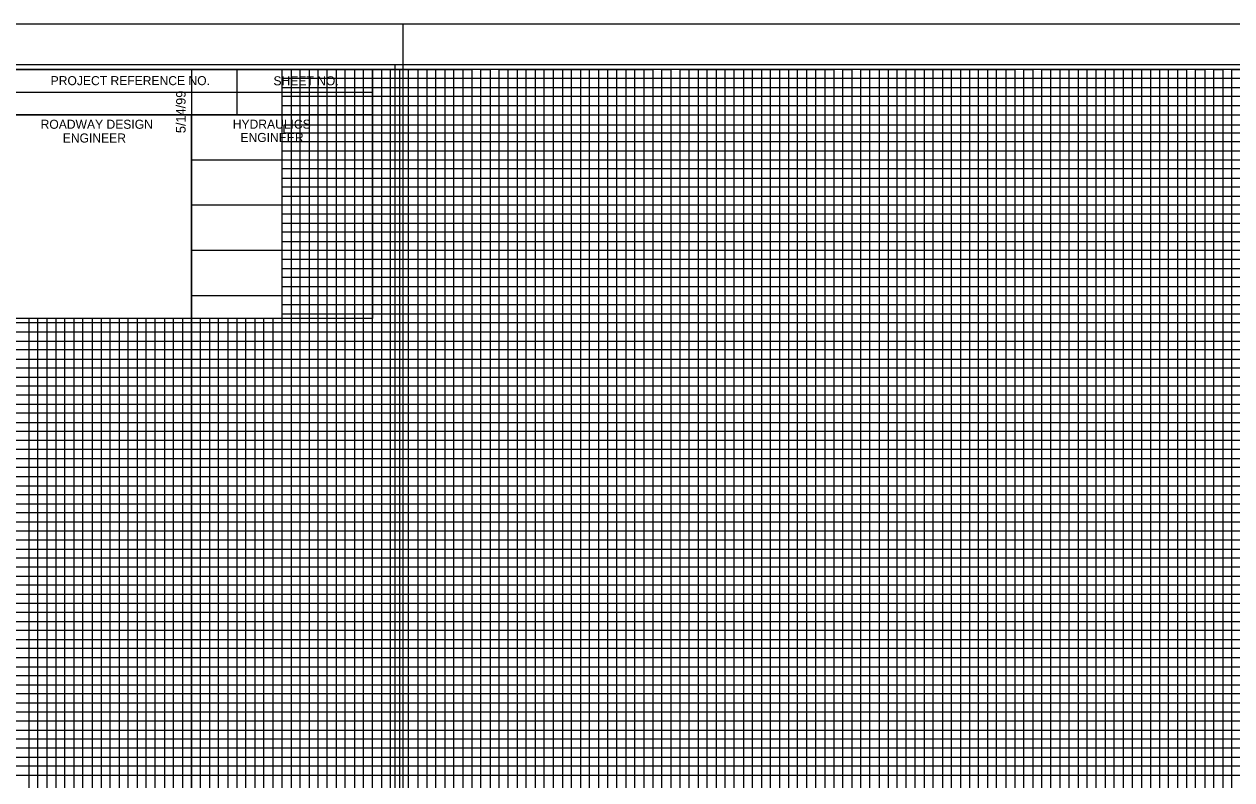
# Model space of a CAD drawing. Extents: x 2345490 to 2436403, y 465165 to 573888.
# Drawn here: x 2412153 to 2412820, y 553912 to 554329 of the extents above; entities that cross this region are included whole.
import ezdxf

# ---------------------------------------------------------------- set-up
doc = ezdxf.new("R2010")
doc.units = 0
for name, color, linetype in [('Old_Level_1', 7, 'Continuous'), ('Old_Level_18', 7, 'Continuous'), ('Old_Level_40', 7, 'Continuous'), ('Old_Level_41', 7, 'Continuous'), ('Old_Level_42', 7, 'Continuous'), ('Old_Level_43', 7, 'Continuous'), ('Old_Level_44', 7, 'Continuous'), ('Old_Level_50', 7, 'Continuous'), ('Old_Level_51', 7, 'Continuous'), ('Old_Level_52', 7, 'Continuous'), ('Old_Level_53', 7, 'Continuous')]:
    doc.layers.add(name, color=color, linetype=linetype)

msp = doc.modelspace()

# ---------------------------------------------------------------- linework, layer by layer
at = {"layer": 'Old_Level_1'}
msp.add_line((2412357.825, 554306.7345), (2412357.825, 554306.7345), dxfattribs=at)
at = {"layer": 'Old_Level_18'}
for points in [[(2412345.325, 554304.1845), (2410845.325, 554304.1845), (2410845.325, 553254.1845), (2412345.325, 553254.1845)], [(2413745.325, 554304.1845), (2412245.325, 554304.1845), (2412245.325, 553254.1845), (2413745.325, 553254.1845)]]:
    msp.add_lwpolyline(points, close=True, dxfattribs=at)
at = {"layer": 'Old_Level_40'}
for p, q in [((2412270.325, 554304.1345), (2412270.325, 554279.1345)), ((2412145.275, 554291.6345), (2412345.325, 554291.6345)), ((2412245.325, 554279.1345), (2412245.325, 554166.6845))]:
    msp.add_line(p, q, dxfattribs=at)
for points in [[(2412145.275, 554304.1845), (2412345.325, 554304.1845), (2412345.325, 554279.1345), (2412145.275, 554279.1345)], [(2412145.275, 554279.1345), (2412245.325, 554279.1345), (2412245.325, 554166.6345), (2412145.275, 554166.6345)], [(2412245.325, 554279.1345), (2412345.325, 554279.1345), (2412345.325, 554166.6345), (2412245.325, 554166.6345)]]:
    msp.add_lwpolyline(points, close=True, dxfattribs=at)
at = {"layer": 'Old_Level_41'}
for points in [[(2412145.325, 554304.1845), (2412171.625, 554304.1845)], [(2412245.325, 554304.1845), (2412295.325, 554304.1845), (2412295.325, 553279.1845), (2412345.325, 553279.1845), (2412345.325, 554304.1845), (2412395.325, 554304.1845), (2412395.325, 553279.1845), (2412445.325, 553279.1845), (2412445.325, 554304.1845), (2412495.325, 554304.1845), (2412495.325, 553279.1845), (2412545.325, 553279.1845), (2412545.325, 554304.1845), (2412595.325, 554304.1845), (2412595.325, 553279.1845), (2412645.325, 553279.1845), (2412645.325, 554304.1845), (2412695.325, 554304.1845), (2412695.325, 553279.1845), (2412745.325, 553279.1845), (2412745.325, 554304.1845), (2412795.325, 554304.1845), (2412795.325, 553279.1845), (2412845.325, 553279.1845)], [(2412320.325, 553279.1845), (2412320.325, 554304.1845), (2412370.325, 554304.1845), (2412370.325, 553279.1845), (2412420.325, 553279.1845), (2412420.325, 554304.1845), (2412470.325, 554304.1845), (2412470.325, 553279.1845), (2412520.325, 553279.1845), (2412520.325, 554304.1845), (2412570.325, 554304.1845), (2412570.325, 553279.1845), (2412620.325, 553279.1845), (2412620.325, 554304.1845), (2412670.325, 554304.1845), (2412670.325, 553279.1845), (2412720.325, 553279.1845), (2412720.325, 554304.1845), (2412770.325, 554304.1845), (2412770.325, 553279.1845), (2412820.325, 553279.1845), (2412820.325, 554304.1845), (2412870.325, 554304.1845)], [(2412245.325, 554254.1845), (2413545.275, 554254.1845)], [(2412145.275, 554204.1845), (2410845.325, 554204.1845), (2410845.325, 554154.1345), (2412345.325, 554154.1345)], [(2413545.275, 554204.1845), (2412245.325, 554204.1845), (2412245.325, 554154.1345), (2413745.325, 554154.1345)], [(2412345.325, 554129.1845), (2410845.325, 554129.1845), (2410845.325, 554179.1845), (2412145.275, 554179.1845)], [(2413745.325, 554129.1845), (2412245.325, 554129.1845), (2412245.325, 554179.1845), (2413545.275, 554179.1845)], [(2412170.325, 554166.6345), (2412170.325, 553279.1845), (2412220.325, 553279.1845), (2412220.325, 554166.6345)], [(2412270.325, 554166.6345), (2412270.325, 553279.1845)], [(2412345.325, 554104.1845), (2410845.325, 554104.1845), (2410845.325, 554054.1845), (2412345.325, 554054.1845)], [(2413745.325, 554104.1845), (2412245.325, 554104.1845), (2412245.325, 554054.1845), (2413745.325, 554054.1845)], [(2412345.325, 554029.1845), (2410845.325, 554029.1845), (2410845.325, 554079.1845), (2412345.325, 554079.1845)], [(2413745.325, 554029.1845), (2412245.325, 554029.1845), (2412245.325, 554079.1845), (2413745.325, 554079.1845)], [(2412345.325, 554004.1845), (2410845.325, 554004.1845), (2410845.325, 553954.1845), (2412345.325, 553954.1845)], [(2413745.325, 554004.1845), (2412245.325, 554004.1845), (2412245.325, 553954.1845), (2413745.325, 553954.1845)]]:
    msp.add_lwpolyline(points, dxfattribs=at)
at = {"layer": 'Old_Level_42'}
for points in [[(2413545.275, 554229.1845), (2412245.425, 554229.1845), (2412245.425, 554279.1345), (2413545.275, 554279.1345)], [(2412195.325, 554166.6345), (2412195.325, 553279.1845), (2412245.325, 553279.1845), (2412245.325, 554166.6345)], [(2412295.325, 554166.6345), (2412295.325, 553279.1845), (2412345.325, 553279.1845)], [(2412345.325, 553929.1845), (2410845.325, 553929.1845), (2410845.325, 553979.1845), (2412345.325, 553979.1845)], [(2413745.325, 553929.1845), (2412245.325, 553929.1845), (2412245.325, 553979.1845), (2413745.325, 553979.1845)]]:
    msp.add_lwpolyline(points, dxfattribs=at)
at = {"layer": 'Old_Level_43'}
for p, q in [((2412295.325, 554124.1845), (2410895.325, 554124.1845)), ((2410895.325, 554119.1845), (2412295.325, 554119.1845)), ((2413695.325, 554124.1845), (2412295.325, 554124.1845)), ((2412295.325, 554124.1845), (2412295.325, 554119.1845)), ((2412295.325, 554119.1845), (2413695.325, 554119.1845)), ((2412295.325, 554099.1845), (2410895.325, 554099.1845)), ((2413695.325, 554099.1845), (2412295.325, 554099.1845))]:
    msp.add_line(p, q, dxfattribs=at)
for points in [[(2412300.325, 554304.1845), (2412305.325, 554304.1845), (2412310.325, 554304.1845), (2412315.325, 554304.1845), (2412325.325, 554304.1845), (2412292.275, 554304.1845), (2412297.275, 554304.1845), (2412255.325, 554304.1845), (2412260.325, 554304.1845), (2412265.325, 554304.1845), (2412275.325, 554304.1845), (2412280.325, 554304.1845), (2412285.325, 554304.1845), (2412290.325, 554304.1845), (2412300.325, 554304.1845), (2412300.325, 553279.1845)], [(2413545.275, 554299.1845), (2412295.325, 554299.1845), (2412295.325, 554294.1845), (2413545.275, 554294.1845)], [(2412305.325, 553279.1845), (2412305.325, 554304.1845), (2412310.325, 554304.1845), (2412310.325, 553279.1845)], [(2412315.325, 553279.1845), (2412315.325, 554304.1845), (2412325.325, 554304.1845), (2412325.325, 553279.1845)], [(2412330.325, 553279.1845), (2412330.325, 554304.1845), (2412335.325, 554304.1845), (2412335.325, 553279.1845)], [(2412340.325, 553279.1845), (2412340.325, 554304.1845), (2412350.325, 554304.1845), (2412350.325, 553279.1845)], [(2412355.325, 553279.1845), (2412355.325, 554304.1845), (2412360.325, 554304.1845), (2412360.325, 553279.1845)], [(2412365.325, 553279.1845), (2412365.325, 554304.1845), (2412375.325, 554304.1845), (2412375.325, 553279.1845)], [(2412380.325, 553279.1845), (2412380.325, 554304.1845), (2412385.325, 554304.1845), (2412385.325, 553279.1845)], [(2412390.325, 553279.1845), (2412390.325, 554304.1845), (2412400.325, 554304.1845), (2412400.325, 553279.1845)], [(2412405.325, 553279.1845), (2412405.325, 554304.1845), (2412410.325, 554304.1845), (2412410.325, 553279.1845)], [(2412415.325, 553279.1845), (2412415.325, 554304.1845), (2412425.325, 554304.1845), (2412425.325, 553279.1845)], [(2412430.325, 553279.1845), (2412430.325, 554304.1845), (2412435.325, 554304.1845), (2412435.325, 553279.1845)], [(2412440.325, 553279.1845), (2412440.325, 554304.1845), (2412450.325, 554304.1845), (2412450.325, 553279.1845)], [(2412455.325, 553279.1845), (2412455.325, 554304.1845), (2412460.325, 554304.1845), (2412460.325, 553279.1845)], [(2412465.325, 553279.1845), (2412465.325, 554304.1845), (2412475.325, 554304.1845), (2412475.325, 553279.1845)], [(2412480.325, 553279.1845), (2412480.325, 554304.1845), (2412485.325, 554304.1845), (2412485.325, 553279.1845)], [(2412490.325, 553279.1845), (2412490.325, 554304.1845), (2412500.325, 554304.1845), (2412500.325, 553279.1845)], [(2412505.325, 553279.1845), (2412505.325, 554304.1845), (2412505.325, 554304.1845), (2412510.325, 554304.1845), (2412510.325, 553279.1845)], [(2412515.325, 553279.1845), (2412515.325, 554304.1845), (2412525.325, 554304.1845), (2412525.325, 553279.1845)], [(2412530.325, 553279.1845), (2412530.325, 554304.1845), (2412535.325, 554304.1845), (2412535.325, 553279.1845)], [(2412540.325, 553279.1845), (2412540.325, 554304.1845), (2412550.325, 554304.1845), (2412550.325, 553279.1845)], [(2412555.325, 553279.1845), (2412555.325, 554304.1845), (2412560.325, 554304.1845), (2412560.325, 553279.1845)], [(2412565.325, 553279.1845), (2412565.325, 554304.1845), (2412575.325, 554304.1845), (2412575.325, 553279.1845)], [(2412580.325, 553279.1845), (2412580.325, 554304.1845), (2412585.325, 554304.1845), (2412585.325, 553279.1845)], [(2412590.325, 553279.1845), (2412590.325, 554304.1845), (2412600.325, 554304.1845), (2412600.325, 553279.1845)], [(2412605.325, 553279.1845), (2412605.325, 554304.1845), (2412610.325, 554304.1845), (2412610.325, 553279.1845)], [(2412615.325, 553279.1845), (2412615.325, 554304.1845), (2412625.325, 554304.1845), (2412625.325, 553279.1845)], [(2412630.325, 554304.1845), (2412630.325, 553279.1845), (2412635.325, 553279.1845), (2412635.325, 554304.1845)], [(2412630.325, 554303.5845), (2412630.325, 553279.1845), (2412635.325, 553279.1845), (2412635.325, 554303.5845)], [(2412640.325, 553279.1845), (2412640.325, 554304.1845), (2412650.325, 554304.1845), (2412650.325, 553279.1845)], [(2412655.325, 553279.1845), (2412655.325, 554304.1845), (2412660.325, 554304.1845), (2412660.325, 553279.1845)], [(2412665.325, 553279.1845), (2412665.325, 554304.1845), (2412675.325, 554304.1845), (2412675.325, 553279.1845)], [(2412680.325, 553279.1845), (2412680.325, 554304.1845), (2412685.325, 554304.1845), (2412685.325, 553279.1845)], [(2412690.325, 553279.1845), (2412690.325, 554304.1845), (2412700.325, 554304.1845), (2412700.325, 553279.1845)], [(2412705.325, 553279.1845), (2412705.325, 554304.1845), (2412710.325, 554304.1845), (2412710.325, 553279.1845)], [(2412715.325, 553279.1845), (2412715.325, 554304.1845), (2412725.325, 554304.1845), (2412725.325, 553279.1845)], [(2412730.325, 553279.1845), (2412730.325, 554304.1845), (2412735.325, 554304.1845), (2412735.325, 553279.1845)], [(2412740.325, 553279.1845), (2412740.325, 554304.1845), (2412750.325, 554304.1845), (2412750.325, 553279.1845)], [(2412755.325, 553279.1845), (2412755.325, 554304.1845), (2412760.325, 554304.1845), (2412760.325, 553279.1845)], [(2412765.325, 553279.1845), (2412765.325, 554304.1845), (2412775.325, 554304.1845), (2412775.325, 553279.1845)], [(2412780.325, 554304.1845), (2412780.325, 553279.1845), (2412785.325, 553279.1845), (2412785.325, 554304.1845), (2412790.325, 554304.1845), (2412790.325, 553279.1845), (2412800.325, 553279.1845), (2412800.325, 554304.1845), (2412805.325, 554304.1845), (2412805.325, 553279.1845), (2412810.325, 553279.1845), (2412810.325, 554304.1845), (2412815.325, 554304.1845), (2412815.325, 553279.1845)], [(2413545.275, 554289.1845), (2412295.325, 554289.1845), (2412295.325, 554284.1845), (2413545.275, 554284.1845)], [(2413545.275, 554273.4345), (2412296.325, 554273.4345), (2412296.325, 554269.1845), (2413545.275, 554269.1845)], [(2413545.275, 554264.1845), (2412295.325, 554264.1845), (2412295.325, 554259.1845), (2413545.275, 554259.1845)], [(2413545.275, 554249.1845), (2412295.325, 554249.1845), (2412295.325, 554244.1845), (2413545.275, 554244.1845)], [(2413545.275, 554239.1845), (2412295.325, 554239.1845), (2412295.325, 554234.1845), (2413545.275, 554234.1845)], [(2413545.275, 554224.1845), (2412295.325, 554224.1845), (2412295.325, 554219.1845), (2413545.275, 554219.1845)], [(2413545.275, 554214.1845), (2412295.325, 554214.1845), (2412295.325, 554209.1845), (2413545.275, 554209.1845)], [(2413545.275, 554199.1845), (2412295.325, 554199.1845), (2412295.325, 554194.1845), (2413545.275, 554194.1845)], [(2413545.275, 554189.1845), (2412295.325, 554189.1845), (2412295.325, 554184.1845), (2413545.275, 554184.1845)], [(2413545.275, 554174.1845), (2412295.325, 554174.1845), (2412295.325, 554169.1845), (2413545.275, 554169.1845)], [(2412155.325, 554166.6345), (2412155.325, 553279.1845), (2412160.325, 553279.1845), (2412160.325, 554166.6345)], [(2412165.325, 554166.6345), (2412165.325, 553279.1845), (2412175.325, 553279.1845), (2412175.325, 554166.6345)], [(2412180.325, 554166.6345), (2412180.325, 553279.1845), (2412185.325, 553279.1845), (2412185.325, 554166.6345)], [(2412190.325, 554166.6345), (2412190.325, 553279.1845), (2412200.325, 553279.1845), (2412200.325, 554166.6345)], [(2412205.325, 554166.6345), (2412205.325, 553279.1845), (2412210.325, 553279.1845), (2412210.325, 554166.6345)], [(2412215.325, 554166.6345), (2412215.325, 553279.1845), (2412225.325, 553279.1845), (2412225.325, 554166.6345)], [(2412230.325, 554166.6345), (2412230.325, 553279.1845)], [(2412230.325, 553279.1845), (2412235.325, 553279.1845), (2412235.325, 554166.6345)], [(2412240.325, 554166.6345), (2412240.325, 553279.1845), (2412250.325, 553279.1845), (2412250.325, 554166.6345)], [(2412255.325, 554166.6345), (2412255.325, 553279.1845), (2412260.325, 553279.1845), (2412260.325, 554166.6345)], [(2412265.325, 554166.6345), (2412265.325, 553279.1845), (2412275.325, 553279.1845), (2412275.325, 554166.6345)], [(2412280.325, 554166.6345), (2412280.325, 553279.1845), (2412285.325, 553279.1845), (2412285.325, 554166.6345)], [(2412290.325, 554166.6345), (2412290.325, 553279.1845), (2412300.325, 553279.1845)], [(2412295.325, 554164.1845), (2410895.325, 554164.1845), (2410895.325, 554164.1845), (2410895.325, 554144.1845), (2412295.325, 554144.1845)], [(2410895.325, 554159.1845), (2412295.325, 554159.1845)], [(2413695.325, 554164.1845), (2412295.325, 554164.1845), (2412295.325, 554164.1845), (2412295.325, 554144.1845), (2413695.325, 554144.1845)], [(2412295.325, 554159.1845), (2413695.325, 554159.1845)], [(2412295.325, 554149.1845), (2410895.325, 554149.1845)], [(2413695.325, 554149.1845), (2412295.325, 554149.1845)], [(2412295.325, 554139.1845), (2410895.325, 554139.1845), (2410895.325, 554134.1845), (2412295.325, 554134.1845)], [(2413695.325, 554139.1845), (2412295.325, 554139.1845), (2412295.325, 554134.1845), (2413695.325, 554134.1845)], [(2412295.325, 554114.1845), (2410895.325, 554114.1845), (2410895.325, 554109.1845), (2412295.325, 554109.1845)], [(2413695.325, 554114.1845), (2412295.325, 554114.1845), (2412295.325, 554109.1845), (2413695.325, 554109.1845)], [(2412295.325, 554094.1845), (2410895.325, 554094.1845), (2410895.325, 554089.1845), (2412295.325, 554089.1845)], [(2413695.325, 554094.1845), (2412295.325, 554094.1845), (2412295.325, 554089.1845), (2413695.325, 554089.1845)], [(2412295.325, 554084.1845), (2410895.325, 554084.1845)], [(2413695.325, 554084.1845), (2412295.325, 554084.1845)], [(2410895.325, 554074.1845), (2412295.325, 554074.1845)], [(2412295.325, 554074.1845), (2413695.325, 554074.1845)], [(2412295.325, 554069.1845), (2410895.325, 554069.1845), (2410895.325, 554064.1845), (2412295.325, 554064.1845)], [(2413695.325, 554069.1845), (2412295.325, 554069.1845), (2412295.325, 554064.1845), (2413695.325, 554064.1845)], [(2412295.325, 554059.1845), (2410895.325, 554059.1845), (2410895.325, 554049.1845), (2412295.325, 554049.1845)], [(2413695.325, 554059.1845), (2412295.325, 554059.1845), (2412295.325, 554049.1845), (2413695.325, 554049.1845)], [(2412295.325, 554044.1845), (2410895.325, 554044.1845), (2410895.325, 554039.1845), (2412295.325, 554039.1845)], [(2413695.325, 554044.1845), (2412295.325, 554044.1845), (2412295.325, 554039.1845), (2413695.325, 554039.1845)], [(2412295.325, 554034.1845), (2410895.325, 554034.1845), (2410895.325, 554024.1845), (2412295.325, 554024.1845)], [(2413695.325, 554034.1845), (2412295.325, 554034.1845), (2412295.325, 554024.1845), (2413695.325, 554024.1845)], [(2412295.325, 554019.1845), (2410895.325, 554019.1845), (2410895.325, 554014.1845), (2412295.325, 554014.1845)], [(2413695.325, 554019.1845), (2412295.325, 554019.1845), (2412295.325, 554014.1845), (2413695.325, 554014.1845)], [(2412295.325, 554009.1845), (2410895.325, 554009.1845), (2410895.325, 553999.1845), (2412295.325, 553999.1845)], [(2413695.325, 554009.1845), (2412295.325, 554009.1845), (2412295.325, 553999.1845), (2413695.325, 553999.1845)], [(2412295.325, 553994.1845), (2410895.325, 553994.1845), (2410895.325, 553989.1845), (2412295.325, 553989.1845)], [(2413695.325, 553994.1845), (2412295.325, 553994.1845), (2412295.325, 553989.1845), (2413695.325, 553989.1845)], [(2412295.325, 553984.1845), (2410895.325, 553984.1845), (2410895.325, 553974.1845), (2412295.325, 553974.1845)], [(2413695.325, 553984.1845), (2412295.325, 553984.1845), (2412295.325, 553974.1845), (2413695.325, 553974.1845)], [(2412295.325, 553969.1845), (2410895.325, 553969.1845), (2410895.325, 553964.1845), (2412295.325, 553964.1845)], [(2413695.325, 553969.1845), (2412295.325, 553969.1845), (2412295.325, 553964.1845), (2413695.325, 553964.1845)], [(2412295.325, 553959.1845), (2410895.325, 553959.1845), (2410895.325, 553949.1845), (2412295.325, 553949.1845)], [(2413695.325, 553959.1845), (2412295.325, 553959.1845), (2412295.325, 553949.1845), (2413695.325, 553949.1845)], [(2412295.325, 553944.1845), (2410895.325, 553944.1845), (2410895.325, 553939.1845), (2412295.325, 553939.1845)], [(2413695.325, 553944.1845), (2412295.325, 553944.1845), (2412295.325, 553939.1845), (2413695.325, 553939.1845)], [(2412295.325, 553934.1845), (2410895.325, 553934.1845), (2410895.325, 553924.1845), (2412295.325, 553924.1845)], [(2413695.325, 553934.1845), (2412295.325, 553934.1845), (2412295.325, 553924.1845), (2413695.325, 553924.1845)], [(2412295.325, 553919.1845), (2410895.325, 553919.1845), (2410895.325, 553914.1845), (2412295.325, 553914.1845)], [(2413695.325, 553919.1845), (2412295.325, 553919.1845), (2412295.325, 553914.1845), (2413695.325, 553914.1845)]]:
    msp.add_lwpolyline(points, dxfattribs=at)
at = {"layer": 'Old_Level_50'}
msp.add_line((2412362.325, 554329.1845), (2412362.325, 554329.1845), dxfattribs=at)
for points in [[(2412357.825, 554306.7345), (2410691.325, 554306.7345), (2410691.325, 553251.6345), (2412357.825, 553251.6345)], [(2413757.825, 554306.7345), (2412091.325, 554306.7345), (2412091.325, 553251.6345), (2413757.825, 553251.6345)]]:
    msp.add_lwpolyline(points, close=True, dxfattribs=at)
at = {"layer": 'Old_Level_51'}
for points in [[(2412362.325, 554329.1845), (2410678.325, 554329.1845), (2410678.325, 553229.1845), (2412362.325, 553229.1845)], [(2413762.325, 554329.1845), (2412078.325, 554329.1845), (2412078.325, 553229.1845), (2413762.325, 553229.1845)]]:
    msp.add_lwpolyline(points, close=True, dxfattribs=at)
at = {"layer": 'Old_Level_52'}
msp.add_line((2412357.825, 554306.7345), (2412357.825, 554306.7345), dxfattribs=at)
at = {"layer": 'Old_Level_53'}
msp.add_line((2412357.825, 554306.7345), (2412357.825, 554306.7345), dxfattribs=at)

# ---------------------------------------------------------------- texts
at = {"layer": 'Old_Level_41'}
msp.add_text('5/14/99', height=5.25, rotation=90, dxfattribs=at).set_placement((2412242.075, 554268.9845))
at = {"layer": 'Old_Level_44'}
for s, p in [('PROJECT REFERENCE NO.', (2412167.475, 554295.4845)), ('SHEET NO.', (2412290.625, 554295.3845)), ('ROADWAY DESIGN', (2412161.925, 554271.3845)), ('HYDRAULICS', (2412268.125, 554271.4345)), ('ENGINEER', (2412174.175, 554263.7845)), ('ENGINEER', (2412272.375, 554264.0845))]:
    msp.add_text(s, height=5.0001, dxfattribs=at).set_placement(p)

doc.saveas('drawing.dxf')
